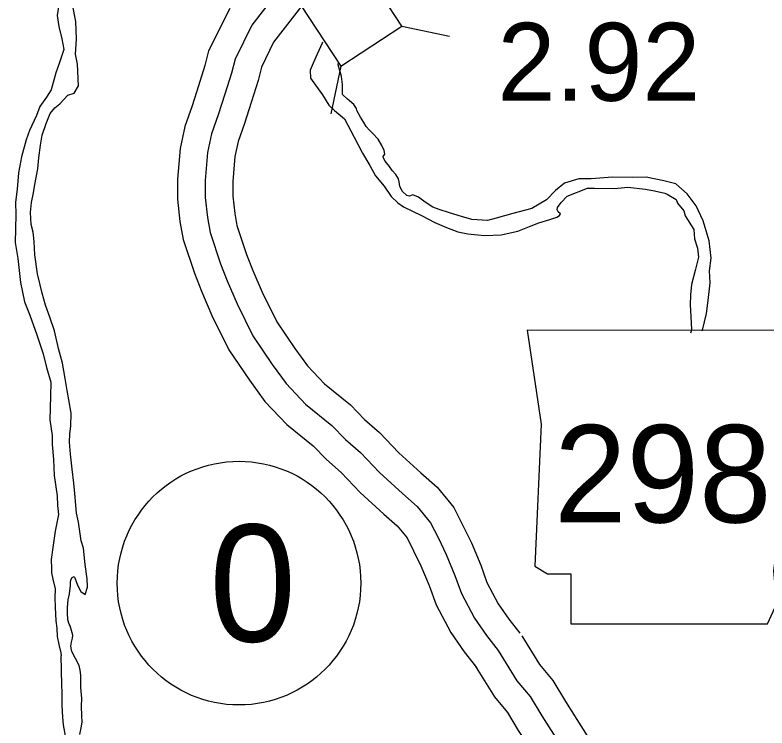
# Model space of a CAD drawing. Extents: x -83719 to 153526, y -11835 to 11446.
# Drawn here: x -4733.9 to -4598, y -2834.1 to -2705.4 of the extents above; entities that cross this region are included whole.
import ezdxf

# ---------------------------------------------------------------- set-up
doc = ezdxf.new("R2010")
doc.units = 0
for name, color, linetype in [('Level 10', 7, 'Continuous'), ('Level 20', 7, 'Continuous'), ('Level 21', 7, 'Continuous'), ('Level 27', 7, 'Continuous'), ('Level 58', 7, 'Continuous'), ('Level 59', 7, 'Continuous'), ('Level 9', 7, 'Continuous')]:
    doc.layers.add(name, color=color, linetype=linetype)

msp = doc.modelspace()

# ---------------------------------------------------------------- linework, layer by layer
at = {"layer": 'Level 10'}
for points in [[(-4672.75, -2659.84), (-4671.32, -2665.98), (-4670.95, -2667.86), (-4670.79, -2669.64), (-4670.73, -2671.19), (-4670.43, -2673.61), (-4670.35, -2676.31), (-4670.27, -2679.74), (-4670.25, -2681.87), (-4670.28, -2683.37), (-4670.53, -2685.35), (-4670.73, -2686.81), (-4670.95, -2687.98), (-4671.58, -2689.87), (-4672.64, -2691.68), (-4673.65, -2692.91), (-4687.15, -2710.33)], [(-4695.05, -2704.2), (-4698.9, -2711.88), (-4699.54, -2714.52), (-4700.71, -2718.16), (-4701.88, -2721.81), (-4703.18, -2725.5), (-4704.04, -2729.49), (-4704.5, -2735.03), (-4704.52, -2738.62), (-4704.06, -2742.69), (-4703.48, -2745.92), (-4701.42, -2752.04), (-4700.16, -2755.29), (-4698.27, -2759.67), (-4695.2, -2765.83), (-4691.52, -2771.34), (-4688.73, -2775.17), (-4684.78, -2779.33), (-4680.02, -2783.2), (-4677.6, -2785.67), (-4674.93, -2788.03), (-4671.52, -2791.59), (-4667.2, -2795.54), (-4664.84, -2797.61), (-4663.02, -2799.83), (-4661.84, -2802.12), (-4660.54, -2804.84), (-4659.04, -2808.4), (-4657.78, -2811.9), (-4655.12, -2816.87), (-4652.73, -2820.41), (-4650.49, -2823.23)], [(-4687.15, -2710.33), (-4689.32, -2714.81), (-4689.9, -2717.22), (-4691.19, -2721.22), (-4692.4, -2725.01), (-4693.54, -2728.22), (-4694.13, -2730.95), (-4694.5, -2735.47), (-4694.52, -2738.09), (-4694.16, -2741.24), (-4693.77, -2743.43), (-4692.01, -2748.65), (-4690.9, -2751.51), (-4689.2, -2755.46), (-4686.53, -2760.8), (-4683.32, -2765.62), (-4681.03, -2768.75), (-4677.97, -2771.97), (-4673.27, -2775.8), (-4670.71, -2778.41), (-4668, -2780.81), (-4664.53, -2784.43), (-4660.52, -2788.09), (-4657.62, -2790.64), (-4654.61, -2794.31), (-4652.88, -2797.67), (-4651.42, -2800.73), (-4649.71, -2804.76), (-4648.61, -2807.84), (-4646.55, -2811.69), (-4644.66, -2814.49), (-4642.66, -2817.01)], [(-4642.32, -2817.49), (-4639.12, -2822.67), (-4636.71, -2825.55), (-4634.44, -2829.33), (-4632.36, -2832.59), (-4630.5, -2835.57), (-4627.94, -2840.14), (-4626.8, -2844.26), (-4622.43, -2857.5), (-4617.38, -2871.98), (-4616.69, -2874.05), (-4616.4, -2874.66), (-4615.7, -2875.47), (-4611.66, -2878.49), (-4608.8, -2880.74), (-4606.04, -2883.08), (-4603.35, -2887.49), (-4602.04, -2890.93), (-4595.88, -2908.49), (-4594.48, -2910.77), (-4590.45, -2916.5)], [(-4650.82, -2822.75), (-4647.25, -2828.54), (-4644.88, -2831.37), (-4642.95, -2834.59), (-4640.82, -2837.92), (-4639.11, -2840.67), (-4637.25, -2843.97), (-4636.38, -2847.15), (-4631.9, -2860.71), (-4626.85, -2875.2), (-4625.97, -2877.84), (-4624.81, -2880.21), (-4622.57, -2882.82), (-4617.75, -2886.43), (-4615.13, -2888.48), (-4613.75, -2889.66), (-4612.37, -2891.91), (-4611.43, -2894.37), (-4604.96, -2912.81), (-4604.19, -2914.06)]]:
    msp.add_lwpolyline(points, dxfattribs=at)
at = {"layer": 'Level 20'}
for p, q in [((-4663.97, -2707.42), (-4655.36, -2709.21)), ((-4675.01, -2714.66), (-4676.8, -2723.27))]:
    msp.add_line(p, q, dxfattribs=at)
msp.add_lwpolyline([(-4696.72, -2681.54), (-4675.01, -2714.66), (-4663.97, -2707.42), (-4685.68, -2674.3)], close=True, dxfattribs=at)
at = {"layer": 'Level 21'}
msp.add_lwpolyline([(-4641.35, -2762.33), (-4638.82, -2779.25), (-4639.94, -2804.91), (-4637.69, -2806.32), (-4633.46, -2806.32), (-4633.46, -2815.34), (-4597.93, -2815.34), (-4596.24, -2811.68), (-4596.8, -2805.76), (-4595.96, -2798.99), (-4592.86, -2793.63), (-4590.88, -2789.68), (-4588.06, -2785.45), (-4586.37, -2780.94), (-4584.96, -2777.28), (-4582.42, -2774.17), (-4581.86, -2772.2), (-4582.99, -2770.79), (-4591.73, -2770.79), (-4589.75, -2766.84), (-4589.47, -2764.31), (-4590.64, -2762.36)], close=True, dxfattribs=at)
at = {"layer": 'Level 27'}
msp.add_circle((-4693.39, -2807.98), 22, dxfattribs=at)
at = {"layer": 'Level 59'}
for points in [[(-4677.62, -2660.97), (-4676.21, -2667.04), (-4675.91, -2668.56), (-4675.79, -2669.96), (-4675.72, -2671.6), (-4675.42, -2673.99), (-4675.35, -2676.45), (-4675.27, -2679.82), (-4675.25, -2681.85), (-4675.27, -2683.02), (-4675.48, -2684.69), (-4675.67, -2686), (-4675.8, -2686.73), (-4676.15, -2687.79), (-4676.76, -2688.82), (-4677.56, -2689.8), (-4691.1, -2707.26)], [(-4691.1, -2707.26), (-4694.11, -2713.35), (-4694.72, -2715.87), (-4695.95, -2719.69), (-4697.14, -2723.41), (-4698.36, -2726.86), (-4699.08, -2730.22), (-4699.5, -2735.25), (-4699.52, -2738.35), (-4699.11, -2741.96), (-4698.62, -2744.67), (-4696.72, -2750.34), (-4695.53, -2753.4), (-4693.74, -2757.57), (-4690.87, -2763.32), (-4687.42, -2768.48), (-4684.88, -2771.96), (-4681.38, -2775.65), (-4676.64, -2779.5), (-4674.16, -2782.04), (-4671.46, -2784.42), (-4668.03, -2788.01), (-4663.86, -2791.81), (-4661.23, -2794.13), (-4658.82, -2797.07), (-4657.36, -2799.89), (-4655.98, -2802.79), (-4654.38, -2806.58), (-4653.2, -2809.87), (-4650.84, -2814.28), (-4648.69, -2817.45), (-4646.57, -2820.12)], [(-4646.57, -2820.12), (-4643.18, -2825.6), (-4640.79, -2828.46), (-4638.69, -2831.96), (-4636.59, -2835.26), (-4634.81, -2838.12), (-4632.59, -2842.05), (-4631.59, -2845.71), (-4627.16, -2859.1), (-4622.11, -2873.59), (-4621.33, -2875.95), (-4620.6, -2877.43), (-4619.14, -2879.14), (-4614.7, -2882.46), (-4611.96, -2884.61), (-4609.89, -2886.37), (-4607.86, -2889.7), (-4606.74, -2892.65), (-4600.42, -2910.65), (-4598.66, -2913.52), (-4593.59, -2920.73)]]:
    msp.add_lwpolyline(points, dxfattribs=at)
at = {"layer": 'Level 9'}
for points in [[(-4725.77, -2702.23), (-4726.25, -2705.46), (-4725.95, -2707.5), (-4725.42, -2709.71), (-4725.06, -2711.62), (-4725.86, -2714.17), (-4726.49, -2715.83), (-4727.34, -2718.89), (-4728.16, -2720.24), (-4729.35, -2721.93), (-4729.98, -2723.52), (-4731.26, -2726.23), (-4731.82, -2727.96), (-4732.67, -2731.02), (-4733.21, -2733.91), (-4733.49, -2736.84), (-4733.77, -2739.21), (-4733.7, -2741.45), (-4733.85, -2746.48), (-4733.33, -2749.39), (-4732.87, -2753.67), (-4732.16, -2757.19), (-4731.2, -2759.6), (-4729.89, -2763.16), (-4728.78, -2766.55), (-4728.16, -2769.06), (-4727.37, -2771.71), (-4727.44, -2774.21), (-4727.58, -2778.48), (-4727.16, -2781.33), (-4727.15, -2782.93), (-4726.9, -2785.63), (-4726.81, -2788.57), (-4726.24, -2792.19), (-4726.17, -2793.96), (-4725.99, -2795.59), (-4726.58, -2798.62), (-4727.02, -2801.52), (-4727.33, -2803.71), (-4727.29, -2805.38), (-4727.26, -2806.12), (-4727.02, -2807.26), (-4726.58, -2809), (-4726.64, -2810.63), (-4726.63, -2812.3), (-4726.51, -2814.81), (-4726.33, -2816.11), (-4726.25, -2817.61), (-4725.91, -2819.09), (-4725.6, -2820.56), (-4725.51, -2821.1)], [(-4723.75, -2819.38), (-4723.67, -2818.62), (-4723.46, -2817.92), (-4723.42, -2817.36), (-4723.67, -2816.55), (-4723.92, -2815.68), (-4724.09, -2815.41), (-4724.34, -2814.61), (-4724.35, -2813.34), (-4724.4, -2812.4), (-4724.28, -2810.97), (-4724, -2809.91), (-4723.81, -2808.41), (-4723.84, -2808.21), (-4723.83, -2807.94), (-4723.75, -2807.38), (-4723.51, -2806.95), (-4723.15, -2806.78), (-4723.05, -2807.02), (-4722.54, -2808.36), (-4721.96, -2809.47), (-4721.2, -2810.02), (-4720.78, -2808.69), (-4720.85, -2807.19), (-4721.18, -2804.61), (-4721.46, -2801.64), (-4721.88, -2800.33), (-4722.39, -2796.99), (-4722.76, -2795.34), (-4723.07, -2791.77), (-4723.24, -2789.96), (-4723.53, -2787.39), (-4723.82, -2784.72), (-4724.02, -2782.54), (-4723.96, -2781.04), (-4723.8, -2779.61), (-4723.73, -2777.31), (-4724.12, -2774.87), (-4724.43, -2773.19), (-4724.79, -2771.02), (-4725.25, -2768.24), (-4725.97, -2765.59), (-4726.75, -2762.41), (-4727.54, -2759.93), (-4728.34, -2757.81), (-4728.94, -2755.6), (-4729.78, -2752.15), (-4730.29, -2748.71), (-4730.38, -2746.27), (-4730.59, -2744.6), (-4730.93, -2743.22), (-4731.06, -2741.05), (-4730.9, -2739.25), (-4730.54, -2737.49), (-4730.28, -2736.03), (-4729.74, -2733.2), (-4729.57, -2731.2), (-4729.27, -2728.9), (-4728.97, -2727.07), (-4728.21, -2725.01), (-4727.48, -2723.19), (-4726.69, -2722.17), (-4725.78, -2721.45), (-4724.33, -2719.9), (-4723.19, -2719.52), (-4722.37, -2718.2), (-4722.57, -2714.26), (-4722.94, -2712.49), (-4722.76, -2709.75), (-4722.88, -2706.58), (-4723.46, -2703.47)], [(-4678.32, -2710.29), (-4678.38, -2710.49), (-4679.28, -2712.48), (-4680.01, -2714.07), (-4680.56, -2715.36), (-4680.45, -2716.8), (-4679.57, -2718.05), (-4678.33, -2719.84), (-4677.17, -2721.69), (-4676.12, -2722.64), (-4674.34, -2724.17), (-4672.6, -2727.44), (-4671.11, -2730.33), (-4669.78, -2732.56), (-4668.72, -2734.44), (-4667.15, -2736.3), (-4665.88, -2738.19), (-4664.7, -2739.31), (-4663.68, -2740.06), (-4660.41, -2741.58), (-4658.03, -2742.89), (-4655.88, -2743.76), (-4653.89, -2744.52), (-4652.04, -2744.92), (-4650.27, -2745.11), (-4649.01, -2745.23), (-4646.01, -2745.08), (-4643.04, -2744.43), (-4640.89, -2743.59), (-4639.22, -2742.95), (-4637.24, -2742.35), (-4635.97, -2741.91), (-4635.47, -2741.61), (-4635.33, -2741.31), (-4635.75, -2740.91), (-4635.91, -2740.6), (-4635.87, -2740.14), (-4635.19, -2739.25), (-4634.08, -2738.1), (-4630.46, -2736.69), (-4629.16, -2736.67), (-4625.56, -2736.7), (-4623.13, -2736.47), (-4619.97, -2736.85), (-4618.34, -2737.15), (-4616.48, -2737.54), (-4616.02, -2737.75), (-4614.4, -2738.68), (-4614.18, -2739.35), (-4613.04, -2740.77), (-4612.82, -2741.67), (-4611.23, -2744.14), (-4611.09, -2745.84), (-4610.55, -2747.52), (-4610.38, -2749.15), (-4610.98, -2751.51), (-4611.62, -2754.04), (-4611.85, -2755.94), (-4611.88, -2757.71), (-4611.7, -2760.91), (-4611.63, -2762.28), (-4611.84, -2762.83)], [(-4674.85, -2716.49), (-4675.45, -2714.38), (-4675.45, -2714.15)], [(-4609.74, -2762.41), (-4609.66, -2762.28), (-4608.91, -2759.29), (-4608.64, -2756.96), (-4608.29, -2753.76), (-4608.42, -2751.62), (-4608.12, -2749.32), (-4608.46, -2746.15), (-4609.54, -2742.59), (-4610.79, -2739.87), (-4612.46, -2737.68), (-4614.46, -2735.91), (-4616.65, -2735.31), (-4619.83, -2734.65), (-4622.37, -2734.75), (-4625.93, -2734.66), (-4629.76, -2735), (-4632.03, -2734.96), (-4634.6, -2735.79), (-4636.22, -2737.06), (-4637.82, -2738.74), (-4640.51, -2740.33), (-4643.92, -2741.24), (-4646.96, -2742.06), (-4648.5, -2742.51), (-4651.36, -2742.33), (-4653.22, -2741.76), (-4655.37, -2741.09), (-4657.23, -2740.5), (-4658.35, -2740.11), (-4659.77, -2739.19), (-4660.99, -2738.27), (-4661.98, -2737.85), (-4662.58, -2738.08), (-4663.08, -2737.97), (-4663.83, -2737.26), (-4664.35, -2736.38), (-4664.47, -2735.54), (-4664.56, -2734.97), (-4665.05, -2734.17), (-4665.7, -2733.45), (-4666.19, -2732.75), (-4666.75, -2732.07), (-4667.01, -2731.77), (-4667.27, -2731.26), (-4667.33, -2730.96), (-4667.05, -2730.53), (-4667.14, -2729.86), (-4667.56, -2728.95), (-4668.28, -2727.84), (-4669.26, -2726.72), (-4669.39, -2726.59), (-4669.85, -2726.15), (-4670.4, -2725.5), (-4670.86, -2724.83), (-4671.44, -2723.85), (-4672.09, -2722.64), (-4672.18, -2722.27), (-4672.67, -2721.56), (-4673, -2721.26), (-4673.52, -2720.82), (-4673.82, -2720.61), (-4674.67, -2719.73), (-4674.71, -2717.96), (-4674.85, -2716.49)], [(-4723.68, -2820.05), (-4723.75, -2819.38)], [(-4724.74, -2835.53), (-4725.11, -2833.57), (-4725.24, -2832.17), (-4725.31, -2830.06), (-4725.33, -2829.03), (-4725.32, -2827.79), (-4725.38, -2826.36), (-4725.51, -2821.1)], [(-4723.57, -2820.33), (-4723.68, -2820.05)], [(-4722.14, -2835.31), (-4721.84, -2833.83), (-4721.75, -2833.03), (-4721.77, -2831.93), (-4721.84, -2830.2), (-4721.8, -2828.79), (-4721.97, -2826.83), (-4721.96, -2825.63), (-4721.98, -2824.59), (-4722.1, -2823.72), (-4722.25, -2822.83), (-4723.57, -2820.33)]]:
    msp.add_lwpolyline(points, dxfattribs=at)

# ---------------------------------------------------------------- texts
at = {"layer": 'Level 21'}
msp.add_text('298', height=17.6, dxfattribs=at).set_placement((-4636.46, -2797.03))
at = {"layer": 'Level 27'}
msp.add_text('0', height=21.12, dxfattribs=at).set_placement((-4698.77, -2818.54))
at = {"layer": 'Level 58'}
msp.add_text('2.92', height=14.08, dxfattribs=at).set_placement((-4646.69, -2720.89))

doc.saveas('drawing.dxf')
